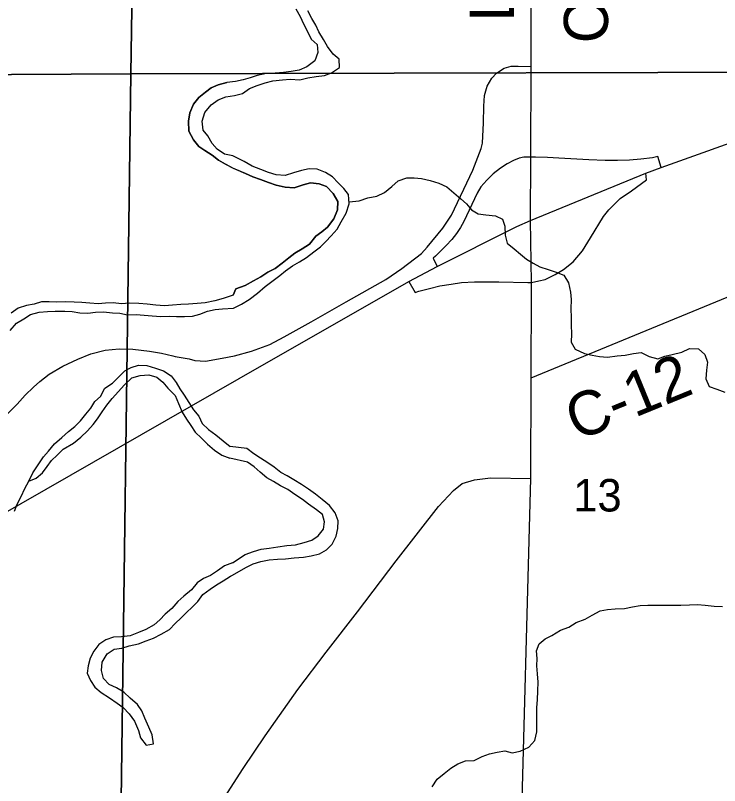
# Model space of a CAD drawing. Extents: x 1857828 to 2277390, y 930619 to 1324581.
# Drawn here: x 2070089 to 2074876, y 1205159 to 1210395 of the extents above; entities that cross this region are included whole.
import ezdxf

# ---------------------------------------------------------------- set-up
doc = ezdxf.new("R2010")
doc.units = 0
for name, color, linetype in [('GM_X_County_Road', 7, 'Continuous'), ('GM_X_County_Road_Text', 7, 'Continuous'), ('GM_X_Interchange_Ramps', 7, 'Continuous'), ('GM_X_Major_River', 7, 'Continuous'), ('GM_X_Minor_River', 7, 'Continuous'), ('GM_X_Section', 7, 'Continuous'), ('GM_X_Section_Text', 7, 'Continuous'), ('GM_X_State_Route', 7, 'Continuous'), ('GM_X_US_Route', 7, 'Continuous')]:
    doc.layers.add(name, color=color, linetype=linetype)

msp = doc.modelspace()

# ---------------------------------------------------------------- linework, layer by layer
at = {"layer": 'GM_X_County_Road'}
for points in [[(2073594.6, 1210048.8), (2073602.7, 1213819.1), (2073623.5, 1215911.8), (2073626.8, 1216241), (2073628, 1216364.2)], [(2073594.6, 1207932.1), (2076220, 1209011.3), (2080999.8, 1211044.3), (2081275, 1211117.7), (2081474.9, 1211179.1), (2082358.5, 1211451.5), (2082456.5, 1211486.3), (2082532.4, 1211514.8), (2082604.4, 1211541.4), (2082696.3, 1211576.1), (2082794.2, 1211618.8), (2082898, 1211665.6), (2082987.9, 1211714.3), (2083091.7, 1211771.2), (2083161.6, 1211809.7), (2083191.6, 1211824), (2083235.5, 1211842.3), (2083439.5, 1211899.7), (2084071.3, 1212080.3), (2085602.9, 1212500.2)], [(2071159.7, 1208080.3), (2071175.6, 1208076.7), (2071269.1, 1208060.2), (2071309.1, 1208049.3), (2071382, 1208045.6), (2071495.5, 1208065.3), (2071577.3, 1208080), (2071694.9, 1208113), (2071818.4, 1208158.1), (2071915.9, 1208211), (2072098.8, 1208312.7), (2072337.5, 1208447), (2072606, 1208599.5), (2072715.7, 1208674.1), (2072849.2, 1208777.1), (2072888.8, 1208819.6), (2072995.5, 1208949.6), (2073052.9, 1209038.2), (2073197.6, 1209342.6), (2073255.2, 1209490.1), (2073263.1, 1209526.5), (2073271.6, 1209664), (2073273.5, 1209777.2), (2073277.3, 1209851.7), (2073295.2, 1209914), (2073327.3, 1209968.7), (2073359.3, 1210003.6), (2073410.3, 1210035.6), (2073458.4, 1210050.7), (2073506.5, 1210050.7), (2073594.6, 1210048.8)], [(2073597.2, 1208579), (2073590.4, 1208999.9), (2073592.1, 1209432), (2073594.6, 1210048.8)], [(2070020.1, 1207670.4), (2070101.3, 1207753.3), (2070154.8, 1207813.8), (2070212.3, 1207868.4), (2070253.9, 1207906.8), (2070319.4, 1207955.5), (2070410.9, 1208010.3), (2070512.4, 1208057.2), (2070602, 1208094), (2070699.7, 1208118.9), (2070793.6, 1208127.7), (2070887.5, 1208126.5), (2070999.5, 1208113.3), (2071081.6, 1208098), (2071121.2, 1208089), (2071159.7, 1208080.3)], [(2071510.7, 1205077.5), (2071636.9, 1205275), (2071786.9, 1205496.6), (2072008.1, 1205813.1), (2072201.7, 1206067.2), (2072415.2, 1206341.5), (2072678.1, 1206686.3), (2072964.7, 1207057.4), (2073067.7, 1207166.5), (2073126.9, 1207213.7), (2073209.9, 1207238.3), (2073319.3, 1207251.5), (2073592.7, 1207247.7)]]:
    msp.add_lwpolyline(points, dxfattribs=at)
at = {"layer": 'GM_X_Interchange_Ramps'}
for points in [[(2073592.1, 1209432), (2073568.5, 1209432), (2073545.3, 1209431), (2073513.9, 1209424.5), (2073475.2, 1209408.7), (2073432.2, 1209385.2), (2073385.4, 1209356.9), (2073336.2, 1209318.8), (2073293.2, 1209276), (2073253.8, 1209229.6), (2073228.9, 1209187), (2073138, 1208994.8), (2073114.3, 1208952.2), (2073086.9, 1208911.9), (2073054.7, 1208871.7), (2073016.5, 1208831.3), (2072944.8, 1208757.9), (2072927.9, 1208745.4), (2072956.9, 1208687.8)], [(2074479.3, 1209360.1), (2074455.4, 1209435), (2074418.5, 1209428), (2074341.2, 1209418.7), (2074263.9, 1209411.7), (2074181.7, 1209409.6), (2074097, 1209409.8), (2073987, 1209413.4), (2073783.6, 1209424.4), (2073705.1, 1209428.5), (2073624.3, 1209431.9), (2073592.1, 1209432)], [(2072763.2, 1208586.9), (2072805.3, 1208510.8), (2072831.4, 1208520.7), (2072903.7, 1208539.7), (2072973.7, 1208557.4), (2073050.9, 1208569.2), (2073122.2, 1208578.5), (2073210.2, 1208583.7), (2073374.6, 1208583.7), (2073571.2, 1208579.2), (2073597.2, 1208579)]]:
    msp.add_lwpolyline(points, dxfattribs=at)
at = {"layer": 'GM_X_Major_River'}
for points in [[(2071518.2, 1209841.9), (2071577.6, 1209850.4), (2071633.7, 1209864.7), (2071679.6, 1209899.1), (2071731.7, 1209919.4), (2071785.7, 1209935.7), (2071839.8, 1209950.1), (2071903.9, 1209956.4), (2071956, 1209960.6), (2072022.2, 1209956.9), (2072076.3, 1209971.3), (2072134.4, 1209979.6), (2072190.5, 1209985.9), (2072238.5, 1210004.2), (2072292.5, 1210040.6), (2072290.2, 1210096.8), (2072250, 1210132.7), (2072209.7, 1210182.7), (2072183.4, 1210230.8), (2072151.1, 1210282.8), (2072130.9, 1210328.9), (2072104.6, 1210375), (2072076.3, 1210427.1)], [(2071994.1, 1210440.7), (2072024.3, 1210388.6), (2072046.6, 1210338.6), (2072074.9, 1210286.5), (2072099.2, 1210234.4), (2072139.4, 1210196.4), (2072145.7, 1210142.3), (2072123.9, 1210085.9), (2072069.9, 1210045.5), (2072017.9, 1210023.2), (2071963.8, 1210012.9), (2071911.7, 1210006.6), (2071853.6, 1210002.3), (2071795.5, 1210000), (2071733.4, 1209987.7), (2071685.3, 1209971.4), (2071637.3, 1209957.1), (2071585.2, 1209944.8), (2071526.6, 1209938.1)], [(2071526.6, 1209938.1), (2071466.5, 1209924.3), (2071420.5, 1209902.5), (2071380.3, 1209872.6), (2071336.2, 1209836.7), (2071300, 1209790.8), (2071273.7, 1209732.8), (2071265.5, 1209676.7), (2071267.2, 1209608.5), (2071299, 1209548.2), (2071334.8, 1209504), (2071376.7, 1209475.7), (2071426.5, 1209445.4), (2071468.4, 1209411.1), (2071516.3, 1209384.9), (2071568.6, 1209356.5)], [(2071572.1, 1209354.5), (2071516.3, 1209384.9), (2071468.4, 1209411.1), (2071426.5, 1209445.4), (2071376.7, 1209475.7), (2071334.8, 1209504), (2071299, 1209548.2), (2071267.2, 1209608.5), (2071265.5, 1209676.7), (2071273.7, 1209732.8), (2071300, 1209790.8), (2071336.2, 1209836.7), (2071380.3, 1209872.6), (2071420.5, 1209902.5), (2071466.5, 1209924.3), (2071526.6, 1209938.1)], [(2071566.4, 1209439.6), (2071510.6, 1209451), (2071460.7, 1209485.3), (2071426.9, 1209523.6), (2071397.1, 1209575.8), (2071365.2, 1209616.1), (2071357.5, 1209676.2), (2071375.7, 1209734.3), (2071420, 1209786.2), (2071466.1, 1209822.1), (2071518.2, 1209841.9)], [(2071567.6, 1209439.4), (2071510.6, 1209451), (2071460.7, 1209485.3), (2071426.9, 1209523.6), (2071397.1, 1209575.8), (2071365.2, 1209616.1), (2071357.5, 1209676.2), (2071375.7, 1209734.3), (2071420, 1209786.2), (2071466.1, 1209822.1), (2071518.2, 1209841.9)], [(2071571.2, 1208404.5), (2071625.8, 1208431.1), (2071677.8, 1208463.5), (2071735.7, 1208505.9), (2071785.6, 1208552.3), (2071831.6, 1208586.7), (2071885.5, 1208627.1), (2071925.5, 1208659.4), (2071971.5, 1208691.8), (2072019.5, 1208720.1), (2072067.5, 1208748.5), (2072117.4, 1208786.9), (2072163.4, 1208821.2), (2072199.3, 1208857.5), (2072235.2, 1208895.8), (2072275.1, 1208942.2), (2072303, 1208992.6), (2072336.8, 1209050.9), (2072358.6, 1209115.3), (2072352.3, 1209177.5), (2072322.1, 1209217.5), (2072281.8, 1209257.5), (2072243.5, 1209297.4), (2072197.3, 1209327.3), (2072141.1, 1209349.2), (2072084.9, 1209352.9), (2072032.8, 1209340.6), (2071978.8, 1209324.3), (2071922.7, 1209307.9), (2071862.6, 1209311.7), (2071810.4, 1209327.5), (2071756.2, 1209347.3), (2071697.9, 1209371.1), (2071643.7, 1209403), (2071566.4, 1209439.6)], [(2071571.2, 1208404.5), (2071625.8, 1208431.1), (2071677.8, 1208463.5), (2071735.7, 1208505.9), (2071785.6, 1208552.3), (2071831.6, 1208586.7), (2071885.5, 1208627.1), (2071925.5, 1208659.4), (2071971.5, 1208691.8), (2072019.5, 1208720.1), (2072067.5, 1208748.5), (2072117.4, 1208786.9), (2072163.4, 1208821.2), (2072199.3, 1208857.5), (2072235.2, 1208895.8), (2072275.1, 1208942.2), (2072303, 1208992.6), (2072336.8, 1209050.9), (2072358.6, 1209115.3), (2072352.3, 1209177.5), (2072322.1, 1209217.5), (2072281.8, 1209257.5), (2072243.5, 1209297.4), (2072197.3, 1209327.3), (2072141.1, 1209349.2), (2072084.9, 1209352.9), (2072032.8, 1209340.6), (2071978.8, 1209324.3), (2071922.7, 1209307.9), (2071862.6, 1209311.7), (2071810.4, 1209327.5), (2071756.2, 1209347.3), (2071697.9, 1209371.1), (2071643.7, 1209403), (2071566.4, 1209439.6)], [(2071569.8, 1208493.4), (2071587.2, 1208535.3), (2071651.3, 1208559.7), (2071707.3, 1208590.1), (2071757.3, 1208618.5), (2071805.3, 1208648.8), (2071855.3, 1208675.2), (2071901.2, 1208711.5), (2071947.2, 1208747.9), (2071989.1, 1208778.2), (2072037.1, 1208808.6), (2072087.1, 1208838.9), (2072131, 1208893.3), (2072171, 1208923.6), (2072210.9, 1208956), (2072252.8, 1209012.4), (2072278.6, 1209072.7), (2072280.3, 1209131), (2072250, 1209185), (2072203.7, 1209233), (2072153.5, 1209250.8), (2072095.4, 1209256.6), (2072045.3, 1209242.3), (2071983.2, 1209221.9), (2071923.1, 1209227.6), (2071860.9, 1209241.4), (2071808.7, 1209259.2), (2071754.4, 1209279), (2071702.3, 1209296.8), (2071654, 1209320.7), (2071568, 1209356.7)], [(2071568.6, 1209356.5), (2071654, 1209320.7), (2071702.3, 1209296.8), (2071754.4, 1209279), (2071808.7, 1209259.2), (2071860.9, 1209241.4), (2071923.1, 1209227.6), (2071983.2, 1209221.9), (2072045.3, 1209242.3), (2072095.4, 1209256.6), (2072153.5, 1209250.8), (2072203.7, 1209233), (2072250, 1209185), (2072280.3, 1209131), (2072278.6, 1209072.7), (2072252.8, 1209012.4), (2072210.9, 1208956), (2072171, 1208923.6), (2072131, 1208893.3), (2072087.1, 1208838.9), (2072037.1, 1208808.6), (2071989.1, 1208778.2), (2071947.2, 1208747.9), (2071901.2, 1208711.5), (2071855.3, 1208675.2), (2071805.3, 1208648.8), (2071757.3, 1208618.5), (2071707.3, 1208590.1), (2071651.3, 1208559.7), (2071587.2, 1208535.3), (2071569.8, 1208493.4)], [(2072357.4, 1209127.4), (2072424.7, 1209135.7), (2072484.7, 1209156.1), (2072544.8, 1209166.4), (2072598.8, 1209190.7), (2072646.8, 1209231.1), (2072690.7, 1209269.5), (2072748.8, 1209289.9), (2072798.9, 1209290.1), (2072849, 1209286.3), (2072907.2, 1209272.6), (2072967.4, 1209254.8), (2073021.7, 1209228.9), (2073070, 1209189), (2073116.3, 1209147.1), (2073154.5, 1209113.1), (2073188.7, 1209073.1), (2073235, 1209047.2), (2073287.1, 1209039.5), (2073351.3, 1209031.8), (2073399.5, 1209009.9), (2073415.8, 1208961.8), (2073418, 1208901.6), (2073432.3, 1208847.4), (2073478.6, 1208807.5), (2073522.8, 1208771.6), (2073563.1, 1208737.6), (2073609.3, 1208709.8), (2073653.5, 1208685.9), (2073709.7, 1208668.1), (2073765.9, 1208650.3), (2073816.1, 1208628.4), (2073848.4, 1208576.4), (2073862.7, 1208514.2), (2073867, 1208464), (2073865.2, 1208399.8), (2073867.5, 1208341.6), (2073865.7, 1208289.4), (2073868, 1208231.1), (2073866.2, 1208174.9), (2073894.5, 1208126.9), (2073956.7, 1208097.1), (2074008.9, 1208085.3), (2074059.1, 1208075.5), (2074113.2, 1208071.7), (2074179.3, 1208080.1), (2074233.4, 1208086.3), (2074289.5, 1208096.7), (2074343.6, 1208102.9), (2074397.9, 1208077.1), (2074456.1, 1208061.3), (2074504.1, 1208077.6), (2074554.2, 1208089.9), (2074618.3, 1208106.3), (2074670.3, 1208130.6), (2074732.4, 1208128.9), (2074774.7, 1208091), (2074793, 1208038.9), (2074787.2, 1207982.6), (2074781.4, 1207924.4), (2074805.7, 1207872.3), (2074857.9, 1207854.5), (2074912.1, 1207834.6)], [(2071569.8, 1208493.4), (2071501.5, 1208470.4), (2071445.5, 1208454.3), (2071379.5, 1208442.2), (2071325.5, 1208436.1), (2071265.5, 1208432), (2071213.5, 1208429.9), (2071157.5, 1208425.8), (2071101.5, 1208421.8), (2071043.5, 1208425.7), (2070985.5, 1208431.6), (2070927.5, 1208435.6), (2070865.5, 1208439.5), (2070809.5, 1208433.4), (2070753.4, 1208441.3), (2070701.4, 1208439.2), (2070651.5, 1208435.2), (2070595.4, 1208439.1), (2070539.4, 1208443), (2070487.4, 1208445), (2070431.4, 1208448.9), (2070367.4, 1208444.8), (2070317.4, 1208448.7), (2070265.4, 1208448.7), (2070217.4, 1208432.6), (2070165.4, 1208422.5), (2070107.4, 1208404.3), (2070059.5, 1208370.2)], [(2070053.8, 1208253.9), (2070095.7, 1208302.1), (2070145.6, 1208332.2), (2070191.6, 1208362.4), (2070251.5, 1208378.5), (2070307.5, 1208382.6), (2070359.5, 1208384.6), (2070425.5, 1208384.7), (2070475.5, 1208382.8), (2070527.6, 1208372.9), (2070581.6, 1208370.9), (2070633.6, 1208377), (2070687.6, 1208381.1), (2070749.6, 1208373.2), (2070799.6, 1208371.2), (2070851.6, 1208359.3), (2070909.6, 1208361.4), (2070963.7, 1208357.4), (2071017.7, 1208353.5), (2071077.7, 1208347.6), (2071133.7, 1208351.6), (2071183.7, 1208347.7), (2071237.7, 1208347.8), (2071291.7, 1208349.9), (2071343.7, 1208364), (2071393.7, 1208384.1), (2071447.6, 1208396.2), (2071497.7, 1208400.3), (2071571.2, 1208404.5)]]:
    msp.add_lwpolyline(points, dxfattribs=at)
at = {"layer": 'GM_X_Minor_River'}
for points in [[(2070082.6, 1207025.3), (2070100.5, 1207073.4), (2070128.4, 1207125.6), (2070152.3, 1207179.7), (2070180.2, 1207229.8), (2070208, 1207286), (2070239.9, 1207332.2), (2070279.8, 1207394.4), (2070313.7, 1207432.5), (2070355.6, 1207482.6), (2070405.5, 1207524.8), (2070449.4, 1207567), (2070493.3, 1207601.1), (2070531.3, 1207639.2), (2070567.2, 1207683.4), (2070601.1, 1207725.5), (2070629, 1207769.7), (2070666.9, 1207803.8), (2070696.8, 1207860), (2070748.7, 1207894.1), (2070788.6, 1207936.2), (2070832.5, 1207978.4), (2070876.5, 1208002.5), (2070926.5, 1208016.6), (2070982.5, 1208014.7), (2071040.5, 1207996.7), (2071094.6, 1207978.8), (2071148.6, 1207944.8), (2071182.8, 1207900.7), (2071206.9, 1207856.6), (2071235, 1207814.6), (2071267.1, 1207762.5), (2071299.2, 1207714.5), (2071335.3, 1207670.4), (2071359.4, 1207620.3), (2071401.5, 1207580.3), (2071451.6, 1207544.3), (2071501.7, 1207502.3), (2071549.8, 1207464.3)], [(2070180.2, 1207229.8), (2070230.1, 1207250), (2070274, 1207286.1), (2070305.9, 1207328.2), (2070333.9, 1207370.4), (2070373.8, 1207406.5), (2070413.7, 1207446.6), (2070483.6, 1207486.8), (2070533.5, 1207527), (2070579.4, 1207571.2), (2070617.3, 1207613.3), (2070647.2, 1207653.4), (2070679.1, 1207699.6), (2070711, 1207745.7), (2070746.9, 1207791.9), (2070790.8, 1207838), (2070828.7, 1207882.2), (2070880.6, 1207930.4), (2070936.6, 1207946.5), (2070996.6, 1207950.6), (2071050.6, 1207936.6), (2071090.7, 1207902.6), (2071124.8, 1207860.6), (2071175, 1207810.5), (2071197.1, 1207756.4), (2071223.2, 1207698.3), (2071251.3, 1207650.3), (2071281.4, 1207608.2), (2071311.5, 1207562.1), (2071353.7, 1207520.1), (2071395.8, 1207480.1), (2071441.9, 1207440.1), (2071491.9, 1207406.1), (2071546, 1207384.1)], [(2071549.5, 1206580.8), (2071655.9, 1206642.2), (2071705.9, 1206666.7), (2071758, 1206683.1), (2071814.1, 1206693.4), (2071870.2, 1206697.8), (2071924.3, 1206700.1), (2071984.5, 1206706.5), (2072046.6, 1206712.9), (2072098.7, 1206721.3), (2072156.8, 1206733.7), (2072202.7, 1206762.1), (2072242.7, 1206800.5), (2072268.4, 1206854.9), (2072280.2, 1206907.2), (2072283.9, 1206959.5), (2072263.5, 1207013.6), (2072223.1, 1207063.6), (2072174.8, 1207103.5), (2072128.5, 1207141.3), (2072082.1, 1207175.2), (2072033.8, 1207207.1), (2071981.5, 1207238.9), (2071937.3, 1207264.7), (2071893, 1207288.6), (2071848.7, 1207324.5), (2071804.4, 1207354.3), (2071756.1, 1207384.2), (2071709.8, 1207414), (2071661.5, 1207451.9), (2071549.8, 1207464.3)], [(2071565.6, 1206674.6), (2071651.4, 1206730.6), (2071707.4, 1206751.1), (2071759.5, 1206767.4), (2071813.6, 1206773.8), (2071873.7, 1206782.2), (2071933.8, 1206790.6), (2071994, 1206795), (2072052.1, 1206811.4), (2072104.1, 1206827.8), (2072146.1, 1206856.2), (2072183.9, 1206902.6), (2072189.7, 1206952.9), (2072175.4, 1207003), (2072135.1, 1207034.9), (2072080.7, 1207072.8), (2072040.4, 1207104.6), (2071988.1, 1207138.5), (2071939.8, 1207172.3), (2071891.5, 1207198.2), (2071843.2, 1207226), (2071798.9, 1207251.8), (2071752.6, 1207289.7), (2071712.3, 1207325.6), (2071666, 1207357.5), (2071545.6, 1207384.3)], [(2071565.6, 1206674.6), (2071509.7, 1206652.4), (2071463.7, 1206618.3), (2071415.8, 1206588.1), (2071367.9, 1206566), (2071323.9, 1206537.9), (2071286, 1206489.8), (2071234.1, 1206447.6), (2071192.2, 1206411.4), (2071152.3, 1206363.3), (2071106.4, 1206325.1), (2071070.5, 1206287), (2071032.5, 1206252.9), (2070976.6, 1206220.7), (2070924.6, 1206200.6), (2070868.7, 1206178.5), (2070810.7, 1206170.4), (2070754.7, 1206168.3), (2070702.7, 1206150.2), (2070656.8, 1206118.1), (2070622.9, 1206073.9), (2070597, 1206025.8), (2070583.1, 1205973.6), (2070577.2, 1205923.5), (2070599.3, 1205873.4), (2070629.5, 1205827.4), (2070671.5, 1205791.3), (2070727.6, 1205755.3), (2070779.7, 1205719.3), (2070821.8, 1205689.3), (2070861.9, 1205647.3), (2070898, 1205597.2), (2070926.2, 1205533.1), (2070940.3, 1205483), (2070978.4, 1205433)], [(2070978.4, 1205433), (2071028.4, 1205443.1), (2071018.2, 1205505.2), (2070996.1, 1205557.3), (2070968, 1205617.4), (2070947.9, 1205667.5), (2070917.8, 1205711.5), (2070869.7, 1205753.6), (2070825.6, 1205793.6), (2070775.5, 1205823.6), (2070725.4, 1205845.6), (2070687.3, 1205887.6), (2070673.2, 1205941.7), (2070679.1, 1205997.8), (2070712.9, 1206054), (2070760.9, 1206086.1), (2070812.9, 1206094.2), (2070862.8, 1206108.3), (2070924.8, 1206122.4), (2070978.8, 1206142.6), (2071028.7, 1206160.7), (2071078.7, 1206188.8), (2071136.6, 1206220.9), (2071174.5, 1206261.1), (2071216.4, 1206299.2), (2071252.4, 1206335.4), (2071290.3, 1206371.5), (2071328.2, 1206411.6), (2071362.1, 1206457.8), (2071412, 1206493.9), (2071456, 1206524.1), (2071501.9, 1206550.2), (2071551.8, 1206582.3)], [(2072923, 1205149.9), (2072956.8, 1205202.3), (2073002.7, 1205240.7), (2073048.7, 1205277.1), (2073096.6, 1205307.5), (2073148.7, 1205327.8), (2073206.8, 1205330.1), (2073260.8, 1205356.5), (2073310.8, 1205374.9), (2073362.9, 1205387.2), (2073415, 1205395.5), (2073465.2, 1205381.7), (2073519.2, 1205394.1), (2073579.3, 1205420.5), (2073619.1, 1205466.9), (2073632.9, 1205525.2), (2073632.6, 1205579.4), (2073634.3, 1205637.7), (2073634.1, 1205689.9), (2073637.8, 1205742.1), (2073639.5, 1205802.4), (2073643.3, 1205862.7), (2073639, 1205918.9), (2073632.7, 1205973.1), (2073636.5, 1206023.3), (2073632.2, 1206075.5), (2073650, 1206123.8), (2073689.9, 1206156.1), (2073735.9, 1206180.5), (2073793.9, 1206214.9), (2073851.9, 1206235.3), (2073899.9, 1206267.7), (2073961.9, 1206290.1), (2074009.9, 1206318.5), (2074063.9, 1206346.9), (2074114, 1206357.2), (2074166.1, 1206361.5), (2074228.2, 1206363.8), (2074284.3, 1206374.2), (2074336.4, 1206382.5), (2074388.5, 1206386.8), (2074446.7, 1206385.1), (2074498.8, 1206385.3), (2074556.9, 1206385.7), (2074613, 1206386), (2074671.2, 1206388.3), (2074725.3, 1206390.6), (2074777.4, 1206384.8), (2074839.6, 1206379.1), (2074895.8, 1206377.4)]]:
    msp.add_lwpolyline(points, dxfattribs=at)
at = {"layer": 'GM_X_Section'}
for points in [[(2070962.6, 1215728.7), (2076344.3, 1215732.7), (2076246.6, 1210012.2), (2070874.1, 1209998.9)], [(2065650.4, 1215720.9), (2070962.6, 1215728.7), (2070874.1, 1209998.9), (2065593.7, 1209968.9)], [(2065593.7, 1209968.9), (2070874.1, 1209998.9), (2070799.7, 1204378.1), (2065519.4, 1204352.4)], [(2070874.1, 1209998.9), (2076246.6, 1210012.2), (2076168.5, 1204407.7), (2070799.7, 1204378.1)]]:
    msp.add_lwpolyline(points, close=True, dxfattribs=at)
at = {"layer": 'GM_X_State_Route'}
for points in [[(2073647, 1208590.6), (2073690.5, 1208600.7), (2073758.2, 1208633), (2073815.7, 1208666.9), (2073880.8, 1208719.8), (2073943, 1208795.2), (2073997.7, 1208883.9), (2074086.4, 1209027.3), (2074123.1, 1209073.5), (2074200.5, 1209149.9), (2074276.9, 1209203.7), (2074379.2, 1209277.2), (2074374.8, 1209322.4)], [(2073597, 1208525.1), (2073597.2, 1208579), (2073647, 1208590.6)], [(2073594.6, 1207932.1), (2073597, 1208525.1)], [(2073521.3, 1204640), (2073592.7, 1207247.7), (2073594.6, 1207932.1)]]:
    msp.add_lwpolyline(points, dxfattribs=at)
at = {"layer": 'GM_X_US_Route'}
for points in [[(2073483.9, 1208952.2), (2073498.1, 1208959.3), (2073590.4, 1208999.9), (2074374.8, 1209322.4), (2074479.3, 1209360.1), (2075170.3, 1209609.3), (2076226, 1209942.8), (2077455.5, 1210333.7), (2079722.9, 1211077.9), (2081013.7, 1211494.1), (2081116, 1211525.8)], [(2071610, 1207926.4), (2072763.2, 1208586.9), (2072956.9, 1208687.8), (2073483.9, 1208952.2)], [(2069304.1, 1206604.3), (2069801.1, 1206890.3), (2071610, 1207926.4)]]:
    msp.add_lwpolyline(points, dxfattribs=at)

# ---------------------------------------------------------------- texts
at = {"layer": 'GM_X_County_Road_Text'}
for s, rotation, p in [('LATTASBURG', 89.7917, (2073476.9, 1210353.6)), ('C-19', 89.6558, (2074116.3, 1210204.8)), ('C-12', 22.249, (2073906.8, 1207499.1))]:
    msp.add_text(s, height=300, rotation=rotation, dxfattribs=at).set_placement(p)
at = {"layer": 'GM_X_Section_Text'}
msp.add_text('13', height=221, rotation=0, dxfattribs=at).set_placement((2073881.1, 1207022.7))

doc.saveas('drawing.dxf')
